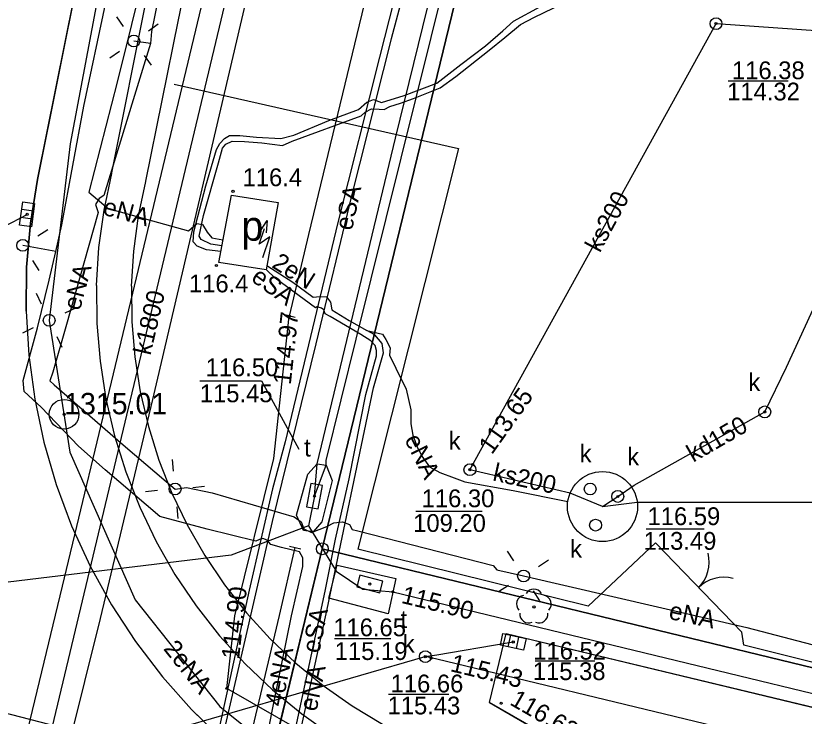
# Model space of a CAD drawing. Extents: x 6424617 to 6425697, y 5665845 to 5667190.
# Drawn here: x 6425514.37 to 6425547.64, y 5666958.69 to 5666988.22 of the extents above; entities that cross this region are included whole.
import ezdxf

# ---------------------------------------------------------------- set-up
doc = ezdxf.new("R2010")
doc.units = 0
for name, color, linetype in [('Warstwa 1', 7, 'Continuous'), ('Warstwa 10', 7, 'Continuous'), ('Warstwa 11', 7, 'Continuous'), ('Warstwa 12', 7, 'Continuous'), ('Warstwa 13', 7, 'Continuous'), ('Warstwa 14', 7, 'Continuous'), ('Warstwa 15', 7, 'Continuous'), ('Warstwa 16', 7, 'Continuous'), ('Warstwa 2', 7, 'Continuous'), ('Warstwa 20', 7, 'Continuous'), ('Warstwa 25', 7, 'Continuous'), ('Warstwa 3', 7, 'Continuous'), ('Warstwa 4', 7, 'Continuous'), ('Warstwa 5', 7, 'Continuous'), ('Warstwa 6', 7, 'Continuous'), ('Warstwa 61', 7, 'Continuous'), ('Warstwa 8', 7, 'Continuous'), ('Warstwa 9', 7, 'Continuous')]:
    doc.layers.add(name, color=color, linetype=linetype)

msp = doc.modelspace()

# ---------------------------------------------------------------- linework, layer by layer
at = {"layer": 'Warstwa 1'}
for p, q in [((6425527.303, 5666965.745), (6425538.589, 5667012.208)), ((6425527.303, 5666965.745), (6425538.589, 5667012.208)), ((6425525.198, 5666957.05), (6425527.303, 5666965.745)), ((6425525.198, 5666957.05), (6425527.303, 5666965.745)), ((6425527.303, 5666965.745), (6425576.814, 5666953.737)), ((6425527.303, 5666965.745), (6425576.814, 5666953.737))]:
    msp.add_line(p, q, dxfattribs=at)
msp.add_lwpolyline([(6425523.469, 5666980.654), (6425525.447, 5666980.343), (6425524.935, 5666977.511), (6425522.934, 5666977.821)], close=True, dxfattribs=at)
at = {"layer": 'Warstwa 10'}
for points in [[(6425536.147, 5667012.755), (6425534.484, 5667006.063), (6425533.074, 5667000.347), (6425532.785, 5666998.949), (6425531.703, 5666994.572), (6425530.742, 5666990.523), (6425529.721, 5666986.474), (6425527.953, 5666979.513), (6425526.809, 5666974.703), (6425525.742, 5666970.261), (6425525.204, 5666968.279), (6425524.224, 5666964.008), (6425522.97, 5666958.257), (6425521.24, 5666950.949), (6425520.79, 5666949.075), (6425520.74, 5666948.532), (6425520.561, 5666947.948), (6425520.419, 5666946.763), (6425520.147, 5666945.508), (6425519.516, 5666941.753), (6425519.079, 5666939.942), (6425519.107, 5666939.798), (6425519.373, 5666939.457)], [(6425535.06, 5667006.36), (6425534.21, 5667005.96), (6425527.47, 5667006.87), (6425521.11, 5667008.02), (6425511.65, 5667010.69), (6425511.04, 5667010.12), (6425510.23, 5667005.12), (6425507.8, 5666997.47), (6425502.22, 5666979.23), (6425499.7, 5666975.32), (6425496.98, 5666963.87), (6425497.18, 5666963.16), (6425549.77, 5666949.56), (6425554.77, 5666947.54), (6425572.63, 5666943.55), (6425574.23, 5666942.49)], [(6425535.06, 5667006.36), (6425533.782, 5667001.186), (6425532.796, 5666997.407), (6425531.921, 5666993.671), (6425530.216, 5666987.252), (6425528.536, 5666980.632), (6425527.034, 5666974.396), (6425525.187, 5666966.894), (6425523.244, 5666958.476), (6425521.661, 5666951.585), (6425521.061, 5666949.07), (6425521.073, 5666948.913), (6425521.128, 5666948.769), (6425521.385, 5666948.623), (6425522.524, 5666948.324), (6425524.939, 5666947.661)], [(6425525.992, 5666957.296), (6425527.418, 5666963.964), (6425527.855, 5666966.152), (6425528.44, 5666968.699), (6425529.146, 5666972.253), (6425529.592, 5666973.879), (6425529.595, 5666974.106), (6425529.54, 5666974.32), (6425529.345, 5666974.521), (6425528.936, 5666974.781), (6425527.639, 5666975.549), (6425527.43, 5666975.662), (6425527.375, 5666975.819), (6425527.263, 5666975.892), (6425527.093, 5666975.95), (6425527.021, 5666975.908), (6425525.319, 5666977.163), (6425524.945, 5666977.51)]]:
    msp.add_lwpolyline(points, dxfattribs=at)
msp.add_circle((6425527.303, 5666965.745), 0.25, dxfattribs=at)
at = {"layer": 'Warstwa 11'}
msp.add_circle((6425536.229, 5666963.298), 0.05, dxfattribs=at)
for centre, start, end in [((6425536.229, 5666963.673), 30.1471, 149.8529), ((6425535.872, 5666963.414), 102.1471, 221.8529), ((6425536.586, 5666963.414), 318.1471, 77.8529), ((6425536.009, 5666962.995), 174.1471, 293.8529), ((6425536.449, 5666962.995), 246.1471, 5.8529)]:
    msp.add_arc(centre, 0.375, start, end, dxfattribs=at)
at = {"layer": 'Warstwa 12'}
for points in [[(6425523.101, 5667015.68), (6425523.09, 5667015.65), (6425520.96, 5667005.56), (6425519.59, 5666997.17), (6425517.95, 5666989.63), (6425516.66, 5666982.82), (6425515.78, 5666975.38), (6425516.65, 5666969.82), (6425519.41, 5666963.59), (6425522.98, 5666959.1), (6425525.11, 5666957.39)], [(6425525.803, 5667015.074), (6425523.34, 5667004.525), (6425521.638, 5666997.49), (6425518.654, 5666985.421), (6425517.455, 5666980.784), (6425518.275, 5666980.103), (6425521.658, 5666979.153), (6425522.017, 5666979.465), (6425522.253, 5666979.423), (6425522.446, 5666979.105), (6425522.64, 5666978.865), (6425523.113, 5666978.773)], [(6425534.913, 5667013.032), (6425533.357, 5667006.464), (6425526.725, 5666978.994), (6425525.912, 5666975.56)], [(6425526.974, 5666967.965), (6425527.087, 5666969.333), (6425530.387, 5666983.06), (6425534.644, 5667000.36), (6425537.598, 5667012.43)], [(6425526.974, 5666967.965), (6425527.472, 5666969.271), (6425527.471, 5666969.475), (6425528.736, 5666974.59), (6425533.169, 5666992.414), (6425535.793, 5667002.783), (6425536.4, 5667005.386), (6425538.094, 5667012.319)], [(6425539.125, 5666967.528), (6425537.758, 5666968.09), (6425533.53, 5666969.082), (6425543.916, 5666987.895), (6425560.142, 5666986.759), (6425563.343, 5666998.971), (6425565.066, 5667006.271)], [(6425512.924, 5666950.076), (6425516.344, 5666964.168), (6425518.583, 5666973.482), (6425525.425, 5667002.06)], [(6425527.066, 5667001.642), (6425520.141, 5666972.042), (6425517.928, 5666962.804), (6425514.661, 5666949.631)], [(6425522.517, 5666999.395), (6425520.092, 5666987.567), (6425520.052, 5666987.055), (6425519.386, 5666984.859), (6425518.092, 5666980.639), (6425517.884, 5666980.523), (6425517.733, 5666980.259), (6425517.848, 5666979.931), (6425516.489, 5666975.107), (6425515.933, 5666973.189), (6425515.811, 5666972.836), (6425515.987, 5666972.655), (6425518.997, 5666970.05), (6425521.093, 5666968.268), (6425521.58, 5666968.33), (6425522.661, 5666968.113), (6425526.111, 5666967.093), (6425526.405, 5666966.882), (6425526.519, 5666966.585), (6425526.844, 5666966.433), (6425527.497, 5666966.691), (6425527.794, 5666966.836), (6425528.15, 5666966.891), (6425528.445, 5666966.769), (6425528.561, 5666966.56), (6425528.797, 5666966.498), (6425534.519, 5666965.037), (6425534.665, 5666964.858), (6425535.796, 5666964.602), (6425545.217, 5666962.423), (6425549.784, 5666961.239)], [(6425539.125, 5666967.528), (6425539.77, 5666967.955), (6425540.466, 5666968.424), (6425545.972, 5666971.519), (6425546.884, 5666973.41), (6425553.39, 5666987.53), (6425553.215, 5666987.735), (6425553.194, 5666988.091), (6425553.348, 5666988.216), (6425553.653, 5666988.212), (6425555.762, 5666993.845)], [(6425523.067, 5666978.525), (6425522.594, 5666978.594), (6425522.194, 5666978.783), (6425522.112, 5666978.935), (6425522.29, 5666979.805), (6425522.92, 5666982.026), (6425523.094, 5666982.637), (6425523.23, 5666982.803), (6425523.5, 5666982.934), (6425524.019, 5666982.928), (6425524.755, 5666982.868), (6425525.625, 5666982.758), (6425526.029, 5666982.937), (6425528.939, 5666984.008), (6425529.109, 5666984.157), (6425529.379, 5666984.304), (6425529.697, 5666984.284), (6425529.914, 5666984.265), (6425530.146, 5666984.391), (6425530.6, 5666984.537), (6425531.155, 5666984.731), (6425532.283, 5666985.186), (6425532.938, 5666985.662), (6425534.341, 5666986.768), (6425535.001, 5666987.313), (6425535.661, 5666987.858), (6425536.25, 5666988.17), (6425539.817, 5666989.898)], [(6425524.837, 5666957.115), (6425525.243, 5666959.18), (6425526.002, 5666962.916), (6425526.479, 5666965.005), (6425526.484, 5666965.36), (6425526.345, 5666965.624), (6425525.585, 5666965.8), (6425525.134, 5666965.924), (6425524.982, 5666966.111), (6425524.793, 5666966.184), (6425524.65, 5666966.138), (6425524.506, 5666966.068), (6425522.442, 5666966.569), (6425520.449, 5666967.116), (6425518.14, 5666969.071), (6425517.019, 5666970.08), (6425515.444, 5666971.717), (6425514.72, 5666972.382), (6425514.68, 5666972.849), (6425515.29, 5666975.071), (6425515.78, 5666977.068), (6425516.06, 5666978.278), (6425516.321, 5666979.414), (6425517.243, 5666984.407), (6425518.15, 5666988.71)], [(6425523.022, 5666978.29), (6425522.422, 5666978.354), (6425522.022, 5666978.51), (6425521.857, 5666978.696), (6425521.878, 5666979.115), (6425522.388, 5666981.053), (6425522.841, 5666982.589), (6425522.978, 5666982.84), (6425523.182, 5666983.055), (6425523.384, 5666983.17), (6425523.821, 5666983.181), (6425524.523, 5666983.106), (6425525.561, 5666983.042), (6425526.099, 5666983.187), (6425527.58, 5666983.806), (6425528.825, 5666984.277), (6425529.18, 5666984.575), (6425529.467, 5666984.688), (6425529.8, 5666984.567), (6425530.759, 5666984.858), (6425532.129, 5666985.386), (6425533.144, 5666986.162), (6425534.191, 5666986.953), (6425534.919, 5666987.582), (6425535.376, 5666987.995), (6425536.507, 5666988.619)], [(6425520.052, 5666987.055), (6425519.353, 5666987.157)], [(6425503.4, 5666953.02), (6425503.33, 5666953.51), (6425501.32, 5666972.26), (6425501.25, 5666972.76), (6425514.85, 5666979.85)], [(6425516.06, 5666978.278), (6425514.666, 5666978.541)], [(6425524.97, 5666977.7), (6425526.057, 5666976.994), (6425526.916, 5666976.36), (6425527.2, 5666976.384), (6425527.484, 5666976.367), (6425527.652, 5666976.152), (6425527.704, 5666975.825), (6425528.438, 5666975.376), (6425529.183, 5666974.947)], [(6425572.643, 5666928.419), (6425556.94, 5666940.57), (6425551.95, 5666943.95), (6425546.71, 5666946.98), (6425541.46, 5666949.92), (6425536.23, 5666952.43), (6425523.28, 5666959.86), (6425523.62, 5666962.92), (6425525.26, 5666969.55), (6425525.912, 5666975.56)], [(6425525.96, 5666956.116), (6425527.505, 5666963.196), (6425529.464, 5666972.54), (6425529.889, 5666974.015), (6425529.836, 5666974.398), (6425529.522, 5666974.773), (6425529.183, 5666974.947)], [(6425529.183, 5666974.947), (6425529.842, 5666974.794), (6425529.981, 5666974.566), (6425530.162, 5666974.223), (6425530.144, 5666973.912), (6425530.407, 5666973.368), (6425530.836, 5666972.484), (6425531.038, 5666971.602), (6425531.045, 5666971.023), (6425531.126, 5666970.54), (6425531.317, 5666969.998), (6425531.539, 5666969.598), (6425531.833, 5666969.197), (6425532.256, 5666968.965), (6425532.864, 5666968.745), (6425533.322, 5666968.572), (6425535.362, 5666968.207), (6425537.664, 5666967.748)], [(6425526.974, 5666967.965), (6425526.723, 5666966.717), (6425523.453, 5666965.476), (6425499.982, 5666962.636), (6425499.521, 5666962.359), (6425497.672, 5666954.347), (6425491.703, 5666930.204), (6425491.983, 5666927.664), (6425491.536, 5666926.843), (6425491.124, 5666926.349), (6425486.048, 5666904.094), (6425485.647, 5666901.708), (6425484.933, 5666901.883), (6425464.654, 5666907.42), (6425437.078, 5666914.799)], [(6425526.974, 5666967.965), (6425526.723, 5666966.717)], [(6425539.125, 5666967.528), (6425540.592, 5666967.708), (6425551.946, 5666967.707), (6425559.628, 5666967.685), (6425563.028, 5666967.753), (6425566.322, 5666966.904)], [(6425526.723, 5666966.717), (6425527.892, 5666964.808), (6425529.009, 5666964.05), (6425530.282, 5666963.934), (6425562.578, 5666956.118), (6425563.973, 5666956.32)], [(6425518.543, 5666931.101), (6425518.43, 5666932.463), (6425518.594, 5666933.379), (6425520.72, 5666942.726), (6425521.392, 5666945.492), (6425523.246, 5666953.467), (6425525.5, 5666962.935), (6425526.159, 5666965.802)], [(6425531.65, 5666961.2), (6425532.14, 5666961.28), (6425535.11, 5666961.78), (6425535.36, 5666961.82)], [(6425503.4, 5666953.02), (6425503.88, 5666953.16), (6425505.02, 5666953.49), (6425509.92, 5666954.91), (6425531.65, 5666961.2)], [(6425577.512, 5666950.135), (6425577.31, 5666950.19), (6425532.14, 5666961.09), (6425531.65, 5666961.2)]]:
    msp.add_lwpolyline(points, dxfattribs=at)
at = {"layer": 'Warstwa 13'}
for centre in [(6425523.536, 5666980.822), (6425522.836, 5666977.695)]:
    msp.add_circle(centre, 0.045, dxfattribs=at)
at = {"layer": 'Warstwa 14'}
for p, q in [((6425546.952, 5666985.472), (6425544.425, 5666985.472)), ((6425531.244, 5666967.34), (6425534.043, 5666967.34)), ((6425540.968, 5666966.586), (6425543.414, 5666966.586)), ((6425530.189, 5666961.944), (6425527.821, 5666961.944)), ((6425538.807, 5666961.01), (6425536.278, 5666961.01)), ((6425532.641, 5666959.61), (6425530.096, 5666959.61))]:
    msp.add_line(p, q, dxfattribs=at)
msp.add_lwpolyline([(6425522.143, 5666972.834), (6425524.734, 5666972.834), (6425526.312, 5666969.945)], dxfattribs=at)
for centre in [(6425543.916, 5666987.895), (6425514.85, 5666979.85), (6425525.912, 5666975.56), (6425545.972, 5666971.519), (6425533.651, 5666969.301), (6425533.53, 5666969.082), (6425526.974, 5666967.965), (6425539.77, 5666967.955), (6425529.312, 5666964.262), (6425530.282, 5666963.934), (6425535.36, 5666961.82), (6425531.65, 5666961.2), (6425531.894, 5666961.145), (6425523.28, 5666959.86)]:
    msp.add_circle(centre, 0.045, dxfattribs=at)
at = {"layer": 'Warstwa 16'}
for points in [[(6425527.087, 5666969.333), (6425527.472, 5666969.271), (6425527.715, 5666968.632), (6425527.289, 5666966.881), (6425526.917, 5666966.461), (6425526.513, 5666966.524), (6425526.211, 5666967.164), (6425526.695, 5666968.894)], [(6425527.937, 5666965.059), (6425530.401, 5666964.496), (6425530.077, 5666963.006), (6425527.579, 5666963.659)]]:
    msp.add_lwpolyline(points, close=True, dxfattribs=at)
msp.add_circle((6425539.125, 5666967.528), 1.478, dxfattribs=at)
at = {"layer": 'Warstwa 2'}
for points in [[(6425521.048, 5666985.335), (6425533.056, 5666982.627), (6425528.804, 5666965.738)], [(6425541.366, 5666966.001), (6425538.525, 5666963.328), (6425528.804, 5666965.738)], [(6425569.146, 5666955.68), (6425545.086, 5666961.686), (6425545.001, 5666962.231)]]:
    msp.add_lwpolyline(points, dxfattribs=at)
for centre in [(6425519.353, 5666987.157), (6425514.666, 5666978.541), (6425515.78, 5666975.38), (6425521.093, 5666968.268), (6425535.796, 5666964.602)]:
    msp.add_circle(centre, 0.25, dxfattribs=at)
at = {"layer": 'Warstwa 20'}
for p, q in [((6425526.154, 5666975.499), (6425525.67, 5666975.621)), ((6425525.915, 5666965.857), (6425526.403, 5666965.747))]:
    msp.add_line(p, q, dxfattribs=at)
at = {"layer": 'Warstwa 25'}
msp.add_circle((6425534.847, 5666959.234), 0.045, dxfattribs=at)
at = {"layer": 'Warstwa 3'}
for p, q in [((6425524.638, 5666978.594), (6425524.865, 5666979.247)), ((6425525.093, 5666978.907), (6425524.638, 5666978.594)), ((6425524.791, 5666978.036), (6425525.093, 5666978.907))]:
    msp.add_line(p, q, dxfattribs=at)
for points in [[(6425524.701, 5666979.157), (6425524.983, 5666979.587)], [(6425524.983, 5666979.587), (6425524.936, 5666979.074)], [(6425541.366, 5666966.001), (6425545.001, 5666962.231)]]:
    msp.add_lwpolyline(points, dxfattribs=at)
for radius in [0.625, 0.045]:
    msp.add_circle((6425516.41, 5666971.42), radius, dxfattribs=at)
for centre, start, end in [((6425542.129, 5666965.183), 314.6455, 14.6455), ((6425544.237, 5666963.049), 74.6455, 134.6455)]:
    msp.add_arc(centre, 1.5, start, end, dxfattribs=at)
at = {"layer": 'Warstwa 4'}
for p, q in [((6425515.122, 5666979.989), (6425514.626, 5666980.058)), ((6425515.074, 5666979.642), (6425514.578, 5666979.711)), ((6425535.242, 5666962.101), (6425535.136, 5666961.613)), ((6425535.584, 5666962.027), (6425535.478, 5666961.539))]:
    msp.add_line(p, q, dxfattribs=at)
for points in [[(6425518.919, 5666987.768), (6425518.629, 5666988.176)], [(6425519.964, 5666987.591), (6425520.372, 5666987.881)], [(6425518.742, 5666986.723), (6425518.334, 5666986.433)], [(6425519.787, 5666986.546), (6425520.077, 5666986.138)], [(6425515.298, 5666978.945), (6425515.719, 5666979.215)], [(6425515.07, 5666977.909), (6425515.34, 5666977.488)], [(6425515.459, 5666976.058), (6425515.246, 5666976.51)], [(6425516.458, 5666975.701), (6425516.91, 5666975.914)], [(6425515.102, 5666975.059), (6425514.65, 5666974.846)], [(6425516.101, 5666974.702), (6425516.314, 5666974.25)], [(6425521.024, 5666969.015), (6425520.977, 5666969.513)], [(6425521.84, 5666968.337), (6425522.338, 5666968.384)], [(6425520.346, 5666968.199), (6425519.848, 5666968.152)], [(6425521.162, 5666967.521), (6425521.209, 5666967.023)], [(6425535.391, 5666965.233), (6425535.121, 5666965.654)], [(6425536.427, 5666965.007), (6425536.848, 5666965.277)], [(6425535.165, 5666964.197), (6425534.744, 5666963.927)], [(6425536.201, 5666963.971), (6425536.471, 5666963.55)]]:
    msp.add_lwpolyline(points, dxfattribs=at)
for points in [[(6425515.166, 5666980.311), (6425515.029, 5666979.32), (6425514.534, 5666979.389), (6425514.671, 5666980.38)], [(6425526.815, 5666968.501), (6425526.641, 5666967.516), (6425527.133, 5666967.429), (6425527.307, 5666968.414)], [(6425529.859, 5666964.377), (6425528.892, 5666964.631), (6425528.765, 5666964.147), (6425529.732, 5666963.893)], [(6425534.924, 5666962.17), (6425535.902, 5666961.958), (6425535.796, 5666961.47), (6425534.818, 5666961.682)]]:
    msp.add_lwpolyline(points, close=True, dxfattribs=at)
for centre in [(6425543.916, 5666987.891), (6425545.972, 5666971.519), (6425533.53, 5666969.082), (6425538.605, 5666968.268), (6425539.77, 5666967.955), (6425538.832, 5666966.745), (6425531.65, 5666961.2)]:
    msp.add_circle(centre, 0.25, dxfattribs=at)
at = {"layer": 'Warstwa 6'}
for points in [[(6425511.35, 5667018.315), (6425496.12, 5666954.85), (6425522.252, 5666945.035), (6425525.198, 5666957.05), (6425527.303, 5666965.745), (6425538.589, 5667012.208)], [(6425538.589, 5667012.208), (6425527.303, 5666965.745), (6425576.814, 5666953.737), (6425578.804, 5666961.993), (6425586.755, 5666995.159), (6425585.848, 5666995.38), (6425587.284, 5667001.29)], [(6425520.489, 5667007.249), (6425515.289, 5666981.315), (6425514.991, 5666979.478), (6425514.83, 5666977.624), (6425514.806, 5666975.763), (6425514.92, 5666973.906), (6425515.171, 5666972.062), (6425515.557, 5666970.241), (6425516.077, 5666968.454), (6425516.728, 5666966.711), (6425517.506, 5666965.02), (6425518.406, 5666963.391), (6425519.424, 5666961.833), (6425520.555, 5666960.355), (6425521.792, 5666958.965), (6425523.129, 5666957.67)], [(6425578.242, 5666953.39), (6425576.814, 5666953.737), (6425527.303, 5666965.745), (6425525.198, 5666957.05), (6425544.583, 5666952.346), (6425576.283, 5666944.651)], [(6425576.587, 5666946.009), (6425553.175, 5666951.612), (6425543.396, 5666954.068), (6425534.357, 5666959.263), (6425535.06, 5666962.181), (6425577.9, 5666951.863)]]:
    msp.add_lwpolyline(points, dxfattribs=at)
at = {"layer": 'Warstwa 61'}
msp.add_lwpolyline([(6425481.038, 5666812.596), (6425491.4, 5666857.132), (6425513.738, 5666949.133), (6425526.476, 5667002.476), (6425529.291, 5667014.292)], dxfattribs=at)
at = {"layer": 'Warstwa 8'}
for p, q in [((6425515.289, 5666981.315), (6425520.489, 5667007.249)), ((6425514.991, 5666979.478), (6425515.289, 5666981.315)), ((6425514.83, 5666977.624), (6425514.991, 5666979.478)), ((6425514.806, 5666975.763), (6425514.83, 5666977.624)), ((6425514.806, 5666975.763), (6425514.92, 5666973.906)), ((6425514.92, 5666973.906), (6425515.171, 5666972.062)), ((6425515.171, 5666972.062), (6425515.557, 5666970.241)), ((6425515.557, 5666970.241), (6425516.077, 5666968.454)), ((6425516.077, 5666968.454), (6425516.728, 5666966.711)), ((6425516.728, 5666966.711), (6425517.506, 5666965.02)), ((6425517.506, 5666965.02), (6425518.406, 5666963.391)), ((6425518.406, 5666963.391), (6425519.424, 5666961.833)), ((6425534.357, 5666959.263), (6425535.06, 5666962.181)), ((6425535.06, 5666962.181), (6425565.532, 5666954.842)), ((6425519.424, 5666961.833), (6425520.555, 5666960.355)), ((6425520.555, 5666960.355), (6425521.792, 5666958.965)), ((6425534.357, 5666959.263), (6425543.396, 5666954.068)), ((6425521.792, 5666958.965), (6425523.129, 5666957.67))]:
    msp.add_line(p, q, dxfattribs=at)
at = {"layer": 'Warstwa 9'}
for p, q in [((6425518.425, 5666981.598), (6425520.769, 5666993.4)), ((6425521.243, 5666988.059), (6425522.234, 5666993.103)), ((6425519.861, 5666981.254), (6425521.243, 5666988.059)), ((6425518.094, 5666980.032), (6425518.421, 5666981.578)), ((6425518.421, 5666981.578), (6425518.425, 5666981.598)), ((6425519.55, 5666979.783), (6425519.859, 5666981.242)), ((6425519.859, 5666981.242), (6425519.861, 5666981.254)), ((6425517.878, 5666978.447), (6425518.094, 5666980.032)), ((6425519.348, 5666978.304), (6425519.55, 5666979.783)), ((6425517.778, 5666976.85), (6425517.878, 5666978.447)), ((6425519.254, 5666976.815), (6425519.348, 5666978.304)), ((6425517.778, 5666976.85), (6425517.794, 5666975.25)), ((6425519.254, 5666976.815), (6425519.269, 5666975.323)), ((6425517.794, 5666975.25), (6425517.927, 5666973.655)), ((6425519.269, 5666975.323), (6425519.393, 5666973.836)), ((6425517.927, 5666973.655), (6425518.175, 5666972.074)), ((6425519.393, 5666973.836), (6425519.625, 5666972.362)), ((6425519.625, 5666972.362), (6425519.964, 5666970.909)), ((6425518.175, 5666972.074), (6425518.538, 5666970.515)), ((6425519.964, 5666970.909), (6425520.408, 5666969.485)), ((6425518.538, 5666970.515), (6425519.013, 5666968.987)), ((6425520.408, 5666969.485), (6425520.955, 5666968.096)), ((6425519.013, 5666968.987), (6425519.599, 5666967.498)), ((6425520.955, 5666968.096), (6425521.601, 5666966.752)), ((6425519.599, 5666967.498), (6425520.291, 5666966.055)), ((6425521.601, 5666966.752), (6425522.344, 5666965.458)), ((6425520.291, 5666966.055), (6425521.086, 5666964.667)), ((6425522.344, 5666965.458), (6425523.179, 5666964.221)), ((6425521.086, 5666964.667), (6425521.98, 5666963.339)), ((6425523.179, 5666964.221), (6425524.102, 5666963.049)), ((6425521.98, 5666963.339), (6425522.969, 5666962.081)), ((6425524.102, 5666963.049), (6425525.108, 5666961.947)), ((6425522.969, 5666962.081), (6425524.046, 5666960.898)), ((6425525.108, 5666961.947), (6425526.191, 5666960.921)), ((6425524.046, 5666960.898), (6425525.207, 5666959.796)), ((6425526.191, 5666960.921), (6425527.347, 5666959.977)), ((6425527.347, 5666959.977), (6425528.568, 5666959.12)), ((6425525.207, 5666959.796), (6425526.445, 5666958.782)), ((6425528.568, 5666959.12), (6425529.849, 5666958.354)), ((6425526.445, 5666958.782), (6425527.753, 5666957.861))]:
    msp.add_line(p, q, dxfattribs=at)

# ---------------------------------------------------------------- texts
at = {"layer": 'Warstwa 11'}
for rotation, p in [(77.6988, (6425528.552, 5666979.135)), (77.6988, (6425528.552, 5666979.135)), (324.2941, (6425524.256, 5666977.073)), (78.627, (6425527.171, 5666961.311))]:
    msp.add_text('eSA', height=0.75, rotation=rotation, dxfattribs=at).set_placement(p)
at = {"layer": 'Warstwa 13'}
for p in [(6425523.94, 5666981.038), (6425521.679, 5666976.561)]:
    msp.add_text('116.4', height=0.75, dxfattribs=at).set_placement(p)
for s, rotation, p in [('ks200', 61.7935, (6425539.012, 5666978.2)), ('eNA', 345.0065, (6425518.005, 5666979.846)), ('2eN', 327.6803, (6425525.133, 5666977.641)), ('eNA', 74.9658, (6425517.072, 5666975.756)), ('k1800', 76.8336, (6425520.052, 5666973.878)), ('kd150', 30.0344, (6425542.953, 5666969.374)), ('eNA', 296.4827, (6425530.755, 5666970.361)), ('ks200', 347.4817, (6425534.459, 5666968.636)), ('eNA', 347.6708, (6425541.884, 5666962.799)), ('2eNA', 308.4862, (6425520.573, 5666961.525)), ('4eNA', 79.2057, (6425525.616, 5666959.065)), ('eNA', 78.3749, (6425527.057, 5666958.859))]:
    msp.add_text(s, height=0.75, rotation=rotation, dxfattribs=at).set_placement(p)
at = {"layer": 'Warstwa 14'}
for s, p in [('114.32', (6425544.385, 5666984.654)), ('115.45', (6425522.136, 5666971.927)), ('109.20', (6425531.138, 5666966.46)), ('113.49', (6425540.862, 5666965.706)), ('115.19', (6425527.828, 5666961.059)), ('115.38', (6425536.186, 5666960.211)), ('115.43', (6425530.058, 5666958.764))]:
    msp.add_text(s, height=0.75, dxfattribs=at).set_placement(p)
for s, rotation, p in [('114.97', 83.8065, (6425525.972, 5666972.645)), ('113.65', 54.4826, (6425534.458, 5666969.688)), ('114.90', 83.6576, (6425523.791, 5666961.062)), ('115.90', 346.3931, (6425530.599, 5666963.471)), ('115.43', 346.4332, (6425532.67, 5666960.592))]:
    msp.add_text(s, height=0.75, rotation=rotation, dxfattribs=at).set_placement(p)
at = {"layer": 'Warstwa 15'}
for s, p in [('116.38', (6425544.588, 5666985.549)), ('116.50', (6425522.378, 5666973.026)), ('116.30', (6425531.495, 5666967.501)), ('116.59', (6425541.025, 5666966.746)), ('116.65', (6425527.765, 5666962.059)), ('116.52', (6425536.205, 5666961.074)), ('116.66', (6425530.186, 5666959.692))]:
    msp.add_text(s, height=0.75, dxfattribs=at).set_placement(p)
at = {"layer": 'Warstwa 25'}
msp.add_text('116.63', height=0.75, rotation=330.1154, dxfattribs=at).set_placement((6425535.171, 5666959.198))
at = {"layer": 'Warstwa 3'}
msp.add_text('p', height=1.25, dxfattribs=at).set_placement((6425523.885, 5666978.737))
at = {"layer": 'Warstwa 4'}
msp.add_text('1315.01', height=0.9, dxfattribs=at).set_placement((6425516.41, 5666971.42))
at = {"layer": 'Warstwa 5'}
for s, p in [('k', (6425545.28, 5666972.401)), ('k', (6425532.639, 5666969.934)), ('t', (6425526.536, 5666969.64)), ('k', (6425538.162, 5666969.392)), ('k', (6425540.171, 5666969.26)), ('k', (6425537.759, 5666965.377)), ('t', (6425530.606, 5666962.411)), ('k', (6425530.7, 5666961.369))]:
    msp.add_text(s, height=0.75, dxfattribs=at).set_placement(p)

doc.saveas('drawing.dxf')
